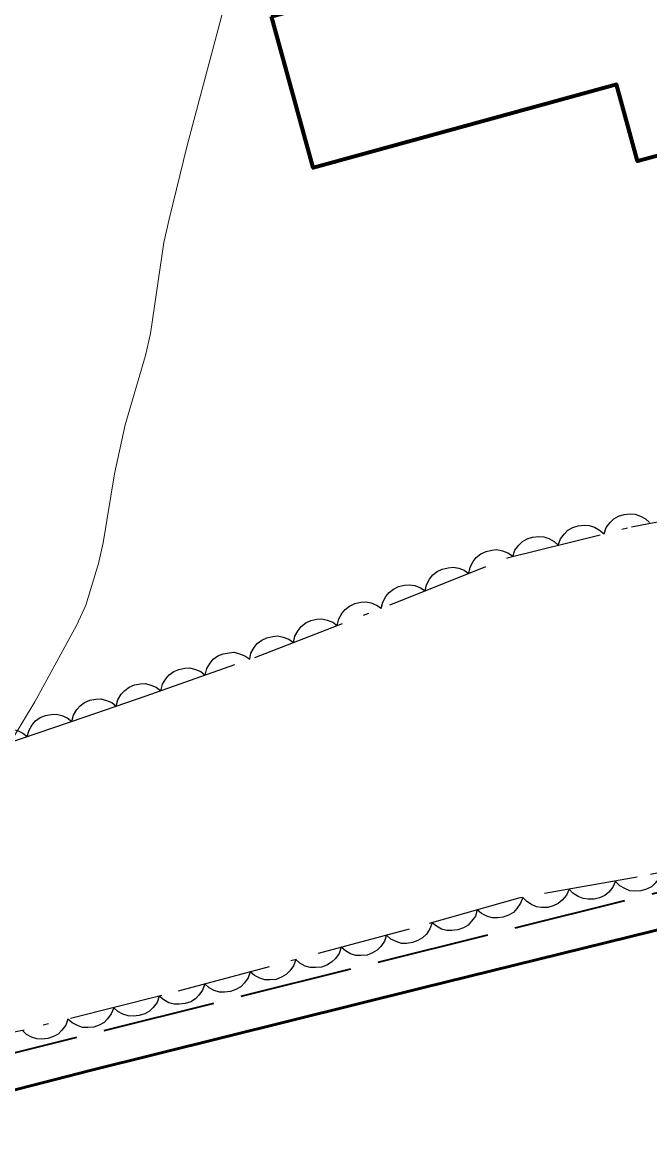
# Model space of a CAD drawing. Extents: x 355726 to 357533, y 5103782 to 5105258.
# Drawn here: x 356177.67 to 356197.66, y 5104812.16 to 5104847.63 of the extents above; entities that cross this region are included whole.
import ezdxf

# ---------------------------------------------------------------- set-up
doc = ezdxf.new("R2010")
doc.units = 0
doc.header["$LTSCALE"] = 0.6
doc.linetypes.add('DOT_DASHED', pattern=[7.7, 5, -1.2, 0.3, -1.2])
doc.linetypes.add('LONG_DASHED', pattern=[7.5, 6, -1.5])
for name, color, linetype, lineweight in [('2', 7, 'LONG_DASHED', 13), ('21', 7, 'LONG_DASHED', 35), ('31', 7, 'Continuous', 35), ('44', 7, 'Continuous', 25)]:
    doc.layers.add(name, color=color, linetype=linetype, lineweight=lineweight)

msp = doc.modelspace()

# ---------------------------------------------------------------- linework, layer by layer
at = {"layer": '2', "linetype": 'Continuous'}
msp.add_lwpolyline([(356177.36, 5104824.79), (356178.08, 5104825.96), (356179.41, 5104828.42), (356179.7, 5104829.05), (356180.1, 5104830.38), (356180.25, 5104831.04), (356180.61, 5104833.23), (356180.95, 5104834.8), (356181.6, 5104837.01), (356181.76, 5104837.71), (356182.18, 5104840.61), (356182.35, 5104841.36), (356182.93, 5104843.71), (356184.27, 5104848.74), (356184.76, 5104851.34), (356185.14, 5104853.05), (356185.35, 5104853.9), (356185.85, 5104855.55), (356186.92, 5104858.92), (356187.5, 5104860.54), (356188.94, 5104863.76), (356191.18, 5104868.41)], dxfattribs=at)
at = {"layer": '21'}
msp.add_line((356223.06, 5104826.15), (356167.05, 5104812.18), dxfattribs=at)
at = {"layer": '21', "linetype": 'Continuous', "lineweight": 53}
msp.add_lwpolyline([(356265.12, 5104834.88), (356257.59, 5104833.43), (356249.24, 5104831.48), (356241.54, 5104829.79), (356235.3, 5104828.24), (356228.28, 5104826), (356220.13, 5104823.86), (356211.31, 5104821.8), (356200.68, 5104819.37), (356190.43, 5104816.84), (356179.84, 5104814.21), (356168.92, 5104811.4), (356156.43, 5104808.45), (356123.02, 5104799.98), (356103.02, 5104795), (356083.74, 5104790.16), (356066.42, 5104785.94), (356046.6, 5104780.55), (356019.42, 5104772.79), (356007.97, 5104769.51), (355987.34, 5104763.62), (355953.78, 5104754.18)], dxfattribs=at)
at = {"layer": '31', "lineweight": 70}
msp.add_lwpolyline([(356185.61, 5104847.82), (356191.47, 5104849.43), (356190.18, 5104854.12), (356197.43, 5104856.11), (356198.71, 5104851.44), (356204.69, 5104853.09), (356206.17, 5104847.7), (356201.86, 5104846.51), (356202.38, 5104844.59), (356197.28, 5104843.2), (356196.61, 5104845.65), (356186.94, 5104842.99), (356185.61, 5104847.82)], close=True, dxfattribs=at)
at = {"layer": '44', "linetype": 'DOT_DASHED'}
for points in [[(356175.48, 5104824.07), (356177.68, 5104824.81), (356179.65, 5104825.48), (356181.62, 5104826.16), (356185.08, 5104827.38), (356189.66, 5104829.16), (356193.17, 5104830.57), (356197.08, 5104831.54), (356202.59, 5104832.62)], [(356200.63, 5104821.06), (356197.27, 5104820.37), (356193.53, 5104819.71), (356190, 5104818.72), (356182.12, 5104816.6), (356177.74, 5104815.5), (356176.18, 5104815.19)]]:
    msp.add_lwpolyline(points, dxfattribs=at)
at = {"layer": '44'}
for points in [[(356196.21, 5104831.32), (356196.28, 5104831.52), (356196.4, 5104831.68), (356196.52, 5104831.8), (356196.67, 5104831.88), (356196.85, 5104831.94), (356197.04, 5104831.96), (356197.2, 5104831.95), (356197.37, 5104831.89), (356197.53, 5104831.8), (356197.66, 5104831.68)], [(356194.75, 5104830.96), (356194.82, 5104831.16), (356194.95, 5104831.32), (356195.06, 5104831.44), (356195.22, 5104831.52), (356195.39, 5104831.58), (356195.58, 5104831.6), (356195.74, 5104831.59), (356195.91, 5104831.53), (356196.07, 5104831.44), (356196.21, 5104831.32)], [(356193.3, 5104830.6), (356193.37, 5104830.8), (356193.49, 5104830.96), (356193.61, 5104831.08), (356193.76, 5104831.16), (356193.93, 5104831.22), (356194.13, 5104831.24), (356194.29, 5104831.23), (356194.45, 5104831.17), (356194.62, 5104831.08), (356194.75, 5104830.96)], [(356191.9, 5104830.06), (356191.94, 5104830.26), (356192.04, 5104830.44), (356192.14, 5104830.57), (356192.28, 5104830.68), (356192.45, 5104830.76), (356192.63, 5104830.8), (356192.79, 5104830.82), (356192.97, 5104830.78), (356193.14, 5104830.72), (356193.29, 5104830.62)], [(356190.51, 5104829.5), (356190.55, 5104829.7), (356190.65, 5104829.88), (356190.75, 5104830.01), (356190.89, 5104830.12), (356191.05, 5104830.2), (356191.24, 5104830.24), (356191.4, 5104830.26), (356191.58, 5104830.23), (356191.75, 5104830.16), (356191.9, 5104830.06)], [(356189.11, 5104828.94), (356189.16, 5104829.14), (356189.26, 5104829.32), (356189.36, 5104829.45), (356189.5, 5104829.56), (356189.66, 5104829.64), (356189.85, 5104829.68), (356190.01, 5104829.7), (356190.18, 5104829.67), (356190.36, 5104829.6), (356190.51, 5104829.5)], [(356187.71, 5104828.4), (356187.76, 5104828.61), (356187.86, 5104828.78), (356187.96, 5104828.91), (356188.1, 5104829.02), (356188.27, 5104829.1), (356188.46, 5104829.14), (356188.62, 5104829.15), (356188.79, 5104829.12), (356188.96, 5104829.05), (356189.11, 5104828.95)], [(356186.32, 5104827.86), (356186.36, 5104828.06), (356186.46, 5104828.24), (356186.56, 5104828.37), (356186.71, 5104828.48), (356186.87, 5104828.56), (356187.06, 5104828.6), (356187.22, 5104828.61), (356187.39, 5104828.57), (356187.57, 5104828.51), (356187.71, 5104828.4)], [(356184.92, 5104827.32), (356184.96, 5104827.52), (356185.06, 5104827.7), (356185.16, 5104827.83), (356185.31, 5104827.93), (356185.47, 5104828.01), (356185.66, 5104828.05), (356185.82, 5104828.07), (356185.99, 5104828.03), (356186.17, 5104827.96), (356186.32, 5104827.86)], [(356183.5, 5104826.82), (356183.55, 5104827.03), (356183.66, 5104827.2), (356183.76, 5104827.33), (356183.91, 5104827.43), (356184.08, 5104827.5), (356184.27, 5104827.53), (356184.43, 5104827.55), (356184.6, 5104827.5), (356184.77, 5104827.43), (356184.92, 5104827.32)], [(356182.09, 5104826.32), (356182.14, 5104826.53), (356182.25, 5104826.7), (356182.35, 5104826.83), (356182.5, 5104826.93), (356182.66, 5104827), (356182.85, 5104827.04), (356183.01, 5104827.05), (356183.19, 5104827), (356183.36, 5104826.93), (356183.5, 5104826.82)], [(356180.67, 5104825.83), (356180.72, 5104826.03), (356180.83, 5104826.21), (356180.94, 5104826.33), (356181.08, 5104826.43), (356181.25, 5104826.51), (356181.44, 5104826.54), (356181.6, 5104826.55), (356181.77, 5104826.5), (356181.94, 5104826.43), (356182.09, 5104826.32)], [(356179.25, 5104825.34), (356179.31, 5104825.54), (356179.41, 5104825.72), (356179.52, 5104825.84), (356179.66, 5104825.94), (356179.83, 5104826.02), (356180.02, 5104826.05), (356180.18, 5104826.06), (356180.36, 5104826.01), (356180.53, 5104825.94), (356180.67, 5104825.83)], [(356177.83, 5104824.86), (356177.89, 5104825.06), (356177.99, 5104825.23), (356178.1, 5104825.36), (356178.25, 5104825.46), (356178.42, 5104825.53), (356178.6, 5104825.56), (356178.77, 5104825.57), (356178.94, 5104825.53), (356179.11, 5104825.45), (356179.25, 5104825.34)], [(356176.41, 5104824.38), (356176.46, 5104824.58), (356176.57, 5104824.76), (356176.68, 5104824.88), (356176.83, 5104824.98), (356177, 5104825.05), (356177.19, 5104825.08), (356177.35, 5104825.09), (356177.52, 5104825.05), (356177.69, 5104824.97), (356177.83, 5104824.86)], [(356196.57, 5104820.25), (356196.49, 5104820.06), (356196.36, 5104819.9), (356196.23, 5104819.79), (356196.07, 5104819.72), (356195.89, 5104819.67), (356195.7, 5104819.67), (356195.54, 5104819.69), (356195.38, 5104819.76), (356195.22, 5104819.86), (356195.1, 5104819.99)], [(356198.05, 5104820.53), (356197.97, 5104820.34), (356197.84, 5104820.18), (356197.72, 5104820.07), (356197.56, 5104819.99), (356197.38, 5104819.94), (356197.19, 5104819.93), (356197.03, 5104819.94), (356196.87, 5104820.01), (356196.71, 5104820.1), (356196.58, 5104820.23)], [(356195.1, 5104819.99), (356195.01, 5104819.8), (356194.88, 5104819.64), (356194.75, 5104819.53), (356194.59, 5104819.46), (356194.42, 5104819.41), (356194.22, 5104819.41), (356194.06, 5104819.43), (356193.9, 5104819.5), (356193.75, 5104819.6), (356193.62, 5104819.73)], [(356193.62, 5104819.73), (356193.55, 5104819.54), (356193.43, 5104819.37), (356193.32, 5104819.25), (356193.17, 5104819.16), (356193, 5104819.1), (356192.81, 5104819.08), (356192.64, 5104819.08), (356192.48, 5104819.13), (356192.31, 5104819.21), (356192.17, 5104819.33)], [(356192.17, 5104819.33), (356192.11, 5104819.13), (356191.99, 5104818.97), (356191.88, 5104818.84), (356191.73, 5104818.76), (356191.55, 5104818.69), (356191.36, 5104818.67), (356191.2, 5104818.67), (356191.03, 5104818.72), (356190.87, 5104818.81), (356190.73, 5104818.92)], [(356190.73, 5104818.92), (356190.66, 5104818.73), (356190.55, 5104818.56), (356190.43, 5104818.44), (356190.28, 5104818.35), (356190.11, 5104818.29), (356189.92, 5104818.26), (356189.76, 5104818.26), (356189.59, 5104818.32), (356189.42, 5104818.4), (356189.28, 5104818.52)], [(356189.28, 5104818.53), (356189.21, 5104818.33), (356189.1, 5104818.16), (356188.98, 5104818.05), (356188.83, 5104817.96), (356188.66, 5104817.89), (356188.46, 5104817.88), (356188.3, 5104817.88), (356188.13, 5104817.93), (356187.97, 5104818.02), (356187.83, 5104818.14)], [(356187.83, 5104818.14), (356187.77, 5104817.94), (356187.65, 5104817.78), (356187.53, 5104817.66), (356187.38, 5104817.57), (356187.21, 5104817.5), (356187.02, 5104817.49), (356186.85, 5104817.49), (356186.69, 5104817.54), (356186.52, 5104817.63), (356186.39, 5104817.75)], [(356186.39, 5104817.75), (356186.32, 5104817.55), (356186.2, 5104817.39), (356186.08, 5104817.27), (356185.93, 5104817.18), (356185.76, 5104817.11), (356185.57, 5104817.1), (356185.4, 5104817.1), (356185.24, 5104817.15), (356185.07, 5104817.24), (356184.94, 5104817.36)], [(356184.94, 5104817.36), (356184.87, 5104817.16), (356184.75, 5104817), (356184.64, 5104816.88), (356184.48, 5104816.79), (356184.31, 5104816.73), (356184.12, 5104816.71), (356183.96, 5104816.71), (356183.79, 5104816.76), (356183.63, 5104816.85), (356183.49, 5104816.97)], [(356183.49, 5104816.97), (356183.42, 5104816.77), (356183.3, 5104816.61), (356183.19, 5104816.49), (356183.04, 5104816.4), (356182.86, 5104816.34), (356182.67, 5104816.32), (356182.51, 5104816.32), (356182.34, 5104816.37), (356182.18, 5104816.46), (356182.04, 5104816.58)], [(356182.04, 5104816.58), (356181.97, 5104816.38), (356181.85, 5104816.22), (356181.73, 5104816.1), (356181.58, 5104816.02), (356181.4, 5104815.96), (356181.21, 5104815.94), (356181.05, 5104815.95), (356180.88, 5104816.01), (356180.72, 5104816.09), (356180.59, 5104816.21)], [(356180.59, 5104816.21), (356180.51, 5104816.02), (356180.39, 5104815.86), (356180.28, 5104815.74), (356180.12, 5104815.65), (356179.95, 5104815.59), (356179.76, 5104815.58), (356179.59, 5104815.58), (356179.43, 5104815.64), (356179.26, 5104815.73), (356179.13, 5104815.85)], [(356179.13, 5104815.85), (356179.06, 5104815.65), (356178.94, 5104815.49), (356178.82, 5104815.37), (356178.67, 5104815.29), (356178.49, 5104815.23), (356178.3, 5104815.21), (356178.14, 5104815.22), (356177.97, 5104815.27), (356177.81, 5104815.36), (356177.68, 5104815.48)]]:
    msp.add_lwpolyline(points, dxfattribs=at)

doc.saveas('drawing.dxf')
